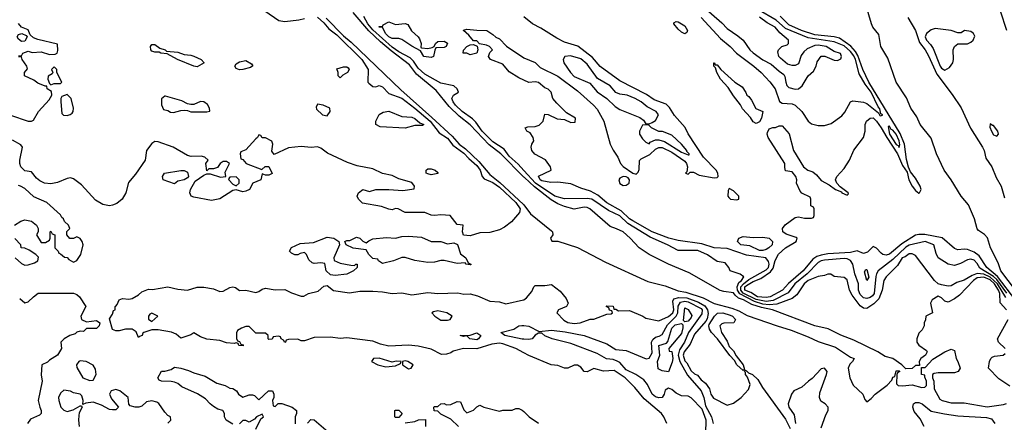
# Model space of a CAD drawing. Header units: inches. Extents: x 2348352 to 2479776, y 460422 to 613655.
# Tile 399 of 590: x 2416898 to 2422956, y 546576 to 549056. Entities that reach past the tile are written whole.
import ezdxf

# ---------------------------------------------------------------- set-up
doc = ezdxf.new("R2010")
doc.units = ezdxf.units.IN
doc.header["$MEASUREMENT"] = 0
doc.layers.add('C4514', color=7, linetype='Continuous')
doc.layers.add('C4524', color=7, linetype='Continuous')

msp = doc.modelspace()

# ---------------------------------------------------------------- linework, layer by layer
at = {"layer": 'C4514', "color": 4}
for points, elevation in [([(2418406, 549110), (2418491.5, 549051.5), (2418530, 549044.9), (2418615.5, 549055.5), (2418650, 549062.6)], 32), ([(2420000, 548086.4), (2419859.3, 548230), (2419785.6, 548285.6), (2419670, 548407.7), (2419602.2, 548462.2), (2419541.4, 548521.4), (2419459.4, 548619.4), (2419340.4, 548720.4), (2419296.9, 548776.9), (2419183.2, 548863.2), (2419118.5, 548918.5), (2419046.1, 548986.1), (2418950, 549099.2)], 36), ([(2418730, 549071.1), (2418770, 549036.9), (2418800.3, 549000.3), (2418850, 548962.6), (2419002.4, 548810), (2419043, 548750), (2419041, 548670), (2419045.2, 548665.2), (2419070, 548644.7), (2419090, 548642), (2419110, 548651.3), (2419130, 548642), (2419170, 548602), (2419250, 548572.9), (2419330, 548511.1), (2419422.9, 548430), (2419479.3, 548359.3), (2419530, 548325.2), (2419563.6, 548283.6), (2419630, 548234.7), (2419660.5, 548200.5), (2419710, 548157.2), (2419731.1, 548130), (2419743, 548090), (2419755.4, 548075.4), (2419810, 548052.5), (2419850, 548023.8), (2419951, 547930), (2419978, 547890), (2419972.2, 547867.8), (2419924, 547810), (2419881.7, 547778.3), (2419850, 547762.7), (2419790, 547745.1), (2419730, 547743.7), (2419670, 547725.2), (2419629.2, 547729.2), (2419622, 547750), (2419626, 547790), (2419590, 547795.3), (2419546, 547850), (2419490, 547854.5), (2419450, 547849), (2419430, 547852.3), (2419390, 547869.4), (2419270, 547869.4), (2419226, 547890), (2419210, 547892.3), (2419190, 547885.2), (2419170, 547889.2), (2419124.4, 547904.4), (2419006.8, 547926.8), (2418982, 547950), (2418974, 547970), (2418982, 547990), (2419010, 548010.7), (2419050, 547998), (2419090, 548010.6), (2419170, 548010.7), (2419256, 548004), (2419326, 548014), (2419328, 548030), (2419310, 548052.3), (2419230, 548076.2), (2419190, 548096.3), (2419129.6, 548109.6), (2419070, 548136.9), (2418975.3, 548155.3), (2418915.6, 548175.6), (2418792.8, 548232.8), (2418750, 548265.2), (2418730, 548272.7), (2418690.4, 548269.6), (2418630, 548275.6), (2418552.7, 548267.3), (2418464.7, 548224.7), (2418450, 548246), (2418455.3, 548290), (2418448.7, 548308.7), (2418410, 548328), (2418390, 548328), (2418382, 548342), (2418370, 548346), (2418362, 548330), (2418350, 548322), (2418290, 548254), (2418258, 548242), (2418254, 548230), (2418258, 548198), (2418270, 548194), (2418291, 548171), (2418387.3, 548132.7), (2418409.3, 548150.7), (2418430, 548151.3), (2418451.3, 548108.7), (2418430, 548098), (2418410, 548098), (2418390, 548106), (2418382, 548070), (2418331.6, 548048.4), (2418311.3, 548010), (2418290, 547999), (2418270, 547995.3), (2418230, 548008.7), (2418210, 548004), (2418130, 547952.7), (2418077.5, 547942.5), (2417970, 547962.4), (2417953.2, 547970), (2417944.5, 547990), (2417949.4, 548010), (2417978.6, 548061.4), (2418030, 548098), (2418050, 548106), (2418070, 548106.8), (2418133.2, 548086.8), (2418166, 548090), (2418163.1, 548116.9), (2418188, 548170), (2418170, 548182), (2418150, 548182), (2418132, 548170), (2418115.3, 548144.7), (2418090, 548138), (2418062, 548138), (2418050, 548126), (2418044, 548170), (2418058, 548190), (2418038, 548210), (2418014.5, 548214.5), (2417953.6, 548213.6), (2417930, 548219), (2417842.7, 548270), (2417750, 548303), (2417730, 548306), (2417710, 548294), (2417677.4, 548250), (2417670.3, 548189.7), (2417610, 548103.6), (2417567.1, 548052.9), (2417550.3, 547989.7), (2417528.9, 547951.1), (2417496, 547924), (2417470, 547914), (2417450, 547909.6), (2417410, 547916.9), (2417363.5, 547943.5), (2417278.9, 548038.9), (2417230, 548075.8), (2417210, 548081), (2417190, 548077.6), (2417130, 548053.1), (2417090, 548045.7), (2417050, 548049.6), (2417022.4, 548062.4), (2417000.6, 548080.6), (2416970, 548118), (2416930, 548126), (2416906, 548150), (2416899.3, 548170), (2416899.3, 548190), (2416915.3, 548270), (2416904.7, 548284.7), (2416852.9, 548312.9)], 32), ([(2418784.6, 549064.6), (2418890, 548956.9), (2418937.4, 548917.4), (2419243.3, 548623.3), (2419434.1, 548454.1), (2419557.9, 548337.9), (2419602.4, 548290), (2419641, 548261), (2419722.9, 548182.9), (2419790, 548102), (2419853.1, 548053.1), (2419998.2, 547918.2), (2420000, 547915.7)], 36), ([(2420000, 548127.7), (2419965.1, 548165.1), (2419910, 548216), (2419877.8, 548257.8), (2419810, 548303.5), (2419744.2, 548370), (2419704.5, 548424.5), (2419684.4, 548444.4), (2419619.7, 548490), (2419579.7, 548530), (2419564.2, 548550), (2419557.2, 548570), (2419568, 548590), (2419598, 548610), (2419588.7, 548630), (2419570, 548648.7), (2419490, 548665.1), (2419390, 548719.7), (2419350, 548757.6), (2419321.2, 548801.2), (2419300.5, 548820.5), (2419230, 548858.6), (2419190, 548887.2), (2419070, 548993.7), (2419039.4, 549030), (2419015.5, 549075.5)], 32), ([(2416890, 548834), (2416910, 548834), (2416918, 548850), (2416950, 548861), (2416974.4, 548854.4), (2417030, 548858.8), (2417082, 548842), (2417117.2, 548842.8), (2417128, 548850), (2417133.2, 548866.8), (2417130, 548906), (2417010, 548932.7), (2416983.7, 548943.7), (2416963.1, 548963.1), (2416950, 548993.2), (2416909.3, 549009.3), (2416890, 549032.7)], 32), ([(2420000, 548683.1), (2419970, 548697.2), (2419910, 548734), (2419870, 548781.2), (2419795.3, 548810), (2419782, 548830), (2419790, 548854), (2419806, 548870), (2419788, 548890), (2419770, 548899), (2419727.3, 548907.3), (2419710, 548926), (2419690, 548926), (2419660.4, 548960.4), (2419628.4, 548988.4), (2419628.4, 548991.6), (2419650, 548998), (2419710, 548990.8), (2419771.3, 548990), (2419810, 548964.7), (2419827.3, 548947.3), (2419850, 548938.8), (2419893.2, 548893.2), (2419999.9, 548819.9)], 28), ([(2416730, 548504.7), (2416950, 548431.3), (2416970, 548431.3), (2416982, 548438), (2417014, 548490), (2417078.6, 548561.4), (2417095.3, 548590), (2417094, 548614), (2417068, 548630), (2417066, 548646), (2417054, 548646), (2417010, 548664), (2416984, 548684), (2416928, 548710), (2416928, 548730), (2416946, 548754), (2416942, 548770), (2416914, 548810), (2416910, 548826), (2416890, 548828)], 32), ([(2416866, 547790), (2416905.6, 547814.4), (2416930, 547822.8), (2416970, 547816), (2417002, 547790), (2417012, 547770), (2417012, 547750), (2417002, 547730), (2417030, 547684.7), (2417056.4, 547683.6), (2417082, 547698), (2417086, 547710), (2417086, 547750), (2417090, 547754), (2417098, 547738), (2417114, 547730), (2417114, 547650), (2417134, 547630), (2417138, 547618), (2417150, 547614), (2417172.7, 547592.7), (2417190, 547592), (2417199.6, 547579.6), (2417230, 547562), (2417250, 547572), (2417274, 547610), (2417288.7, 547670), (2417282, 547690), (2417270, 547708), (2417250, 547718), (2417230, 547708), (2417207.3, 547707.3), (2417188, 547730), (2417188.4, 547751.6), (2417206, 547770), (2417198, 547790), (2417174, 547814), (2417168, 547830), (2417158, 547838), (2417150, 547854), (2417064, 547930), (2416984.2, 547964.2), (2416930, 548016), (2416902, 548030), (2416890, 548034)], 36), ([(2416870.8, 547590), (2416910, 547554), (2416930, 547544), (2416950, 547546), (2416990, 547558.8), (2417008.7, 547570), (2417013.6, 547593.6), (2416998, 547610), (2416956.5, 547636.5), (2416930, 547648.7), (2416908, 547650), (2416906, 547670), (2416867.3, 547707.3)], 36), ([(2420000, 547003.9), (2419950, 547031.5), (2419870, 547060.7), (2419850, 547063.6), (2419802.6, 547057.4), (2419710, 547029.6), (2419628.7, 547031.3), (2419564.7, 547015.3), (2419550, 547005.2), (2419523.5, 546996.5), (2419493.6, 546993.6), (2419430, 547026.6), (2419350, 547045.1), (2419290, 547051.8), (2419170, 547045.6), (2419118, 547058), (2419070, 547076), (2418910, 547096), (2418870, 547092.7), (2418810, 547101.2), (2418710, 547098), (2418650, 547078), (2418630, 547078), (2418610, 547088), (2418552.7, 547087.3), (2418538, 547082), (2418534, 547070), (2418528.7, 547068.7), (2418522, 547082), (2418506, 547090), (2418502, 547102), (2418490, 547106), (2418458, 547102), (2418451.6, 547088.4), (2418430, 547086), (2418426, 547090), (2418426, 547110), (2418410, 547126), (2418350, 547126), (2418310, 547166), (2418290, 547166), (2418263.6, 547156.4), (2418238, 547142), (2418232.7, 547127.3), (2418232.7, 547092.7), (2418238, 547078), (2418250, 547074), (2418258, 547058), (2418272.7, 547052.7), (2418272, 547048), (2418246, 547050), (2418242, 547062), (2418230, 547066), (2418218, 547062), (2418170, 547065.2), (2418130, 547081.2), (2418050, 547088.7), (2418010, 547102), (2417970, 547128), (2417950, 547115.3), (2417890, 547094), (2417860.1, 547120.1), (2417832.1, 547132.1), (2417750, 547146), (2417710, 547146), (2417662, 547130), (2417655.3, 547124.7), (2417650.8, 547110), (2417635.3, 547104.7), (2417630, 547098), (2417614.6, 547134.6), (2417589, 547149), (2417550, 547149.2), (2417510, 547139), (2417490, 547139), (2417470, 547148), (2417450, 547214), (2417470, 547242), (2417475.3, 547264.7), (2417486, 547270), (2417486, 547290), (2417488.9, 547291.1), (2417498, 547302), (2417509.5, 547330.5), (2417530, 547338), (2417570, 547334.8), (2417590, 547338.8), (2417630, 547362), (2417650, 547379.1), (2417690, 547397.3), (2417714.4, 547394.4), (2417810, 547410.7), (2417870, 547396), (2417930, 547390.8), (2417990, 547407.7), (2418030, 547407.7), (2418090, 547399.1), (2418130, 547382.8), (2418150, 547384), (2418190, 547407.3), (2418210, 547410.7), (2418226.4, 547406.4), (2418250, 547387.3), (2418290, 547390.7), (2418350, 547374.8), (2418370, 547381), (2418390, 547397.3), (2418410, 547401.6), (2418470, 547392.4), (2418530, 547393.7), (2418570, 547374), (2418630, 547353.4), (2418646.3, 547353.7), (2418675.3, 547370), (2418735.1, 547384.9), (2418770, 547414), (2418790, 547418.8), (2418828.7, 547388.7), (2418927.2, 547372.8), (2418990, 547383.1), (2419070, 547383.7), (2419130, 547380.4), (2419190, 547370.6), (2419250, 547374), (2419310, 547361), (2419410, 547375.8), (2419470, 547370.4), (2419593.4, 547373.4), (2419630, 547365.5), (2419670, 547367.3), (2419714.6, 547354.6), (2419790, 547322), (2419850, 547318.8), (2419890, 547306), (2419998, 547330), (2420000, 547331.5)], 32), ([(2416898, 547338), (2416930, 547312), (2416950, 547318), (2416982, 547350), (2417011.6, 547371.6), (2417230, 547370.7), (2417250, 547362.8), (2417266, 547350), (2417304.7, 547290), (2417273.4, 547230), (2417278, 547210), (2417310, 547195.5), (2417370, 547203), (2417390.8, 547190), (2417387.7, 547170), (2417370, 547154.5), (2417310, 547154), (2417290, 547135.3), (2417270, 547137.2), (2417250, 547132), (2417238.4, 547121.6), (2417206, 547110), (2417171, 547090), (2417151.3, 547070), (2417154.8, 547030), (2417130, 546989), (2417081.4, 546958.6), (2417070, 546946), (2417034, 546930), (2417031, 546869), (2417036.3, 546830), (2417011.3, 546710), (2417021, 546670), (2417031, 546650), (2417031, 546630), (2417019.8, 546620.2), (2416965.1, 546594.9), (2416946, 546570)], 32), ([(2420000, 547087.7), (2419990, 547088.4), (2419882, 547110), (2419859, 547130), (2419938, 547150), (2419969.4, 547170.6), (2419986.8, 547173.2), (2420000, 547171.6)], 28), ([(2418210, 546564), (2418168, 546590), (2418158, 546610), (2418158, 546630), (2418148.4, 546648.4), (2418118, 546658), (2418090, 546674), (2418069.5, 546689.5), (2418042, 546722), (2417992.1, 546752.1), (2417894.6, 546794.6), (2417870, 546815.3), (2417850, 546824), (2417830, 546828.7), (2417770, 546829), (2417756.4, 546836.4), (2417748, 546850), (2417770, 546892), (2417790, 546891.3), (2417830, 546901), (2417850, 546916), (2417890, 546910.5), (2417936.1, 546896.1), (2417970, 546880.7), (2418039.9, 546859.9), (2418110, 546817.3), (2418162.8, 546802.8), (2418190, 546786), (2418210, 546784.7), (2418231.1, 546771.1), (2418244.7, 546750), (2418270, 546731.3), (2418310, 546744.7), (2418330, 546744.7), (2418342, 546742), (2418370, 546714), (2418428, 546770), (2418454, 546770), (2418462, 546750), (2418462, 546730), (2418454, 546710), (2418458, 546678), (2418470, 546674), (2418488, 546692), (2418510, 546692), (2418574, 546670), (2418602, 546650), (2418602, 546630), (2418592, 546610), (2418592, 546568)], 32), ([(2417810, 546572), (2417828, 546590), (2417826, 546610), (2417810, 546618), (2417790, 546638), (2417753.2, 546693.2), (2417741.2, 546701.2), (2417710, 546709.3), (2417678, 546702), (2417650, 546675.3), (2417630.9, 546669.1), (2417609.3, 546669.3), (2417578, 546678), (2417568.9, 546688.9), (2417565.2, 546730), (2417514, 546770), (2417490, 546779.3), (2417461, 546770), (2417450.7, 546750), (2417462, 546722), (2417506, 546670), (2417490, 546654), (2417470, 546652.3), (2417450, 546656.2), (2417402, 546682), (2417350, 546700.7), (2417304.7, 546695.3), (2417286, 546686), (2417289.2, 546710), (2417279.5, 546739.5), (2417269.3, 546749.3), (2417230, 546757.2), (2417210, 546769.2), (2417170, 546774), (2417150, 546755.3), (2417137.3, 546730), (2417138, 546710), (2417150.4, 546670.4), (2417170, 546650.7), (2417190, 546642), (2417227.3, 546652.7), (2417270, 546678), (2417278, 546678), (2417282, 546670), (2417264.9, 546635.1), (2417262, 546618), (2417259.5, 546590), (2417263.6, 546550)], 36), ([(2419598, 546550), (2419550, 546595.3), (2419490, 546626), (2419470, 546646), (2419447.3, 546647.3), (2419446, 546670), (2419450, 546674), (2419470, 546674), (2419488.9, 546691.1), (2419510, 546691.3), (2419524.7, 546684.7), (2419550, 546686), (2419590, 546704.7), (2419610, 546702), (2419630, 546654), (2419650, 546634), (2419690, 546652), (2419710, 546672), (2419730, 546682), (2419754, 546670), (2419850, 546646), (2419870, 546651), (2419928.4, 546651.6), (2419950, 546662), (2419970, 546662), (2419990, 546652), (2420000, 546642)], 32), ([(2418350, 546534), (2418382, 546598), (2418398, 546610), (2418390, 546626), (2418354, 546610), (2418343.6, 546596.4), (2418310, 546578), (2418290, 546588), (2418270, 546588), (2418250, 546568)], 32), ([(2418668.4, 546571.6), (2418690, 546594), (2418710, 546591.3), (2418796.9, 546516.9)], 32), ([(2419270, 546574), (2419330, 546582), (2419351.3, 546591.3), (2419394, 546594), (2419394, 546550)], 32)]:
    msp.add_lwpolyline(points, dxfattribs=dict(at, elevation=elevation))
for points, elevation in [([(2419210, 549026), (2419270, 549031.3), (2419285.4, 549025.4), (2419308, 548988), (2419350, 548950.8), (2419358, 548938), (2419367.3, 548910), (2419365.4, 548885.4), (2419370, 548882), (2419410, 548878.8), (2419436.4, 548883.6), (2419448.7, 548891.3), (2419455.3, 548910), (2419470, 548921), (2419510, 548922.8), (2419530.5, 548910.5), (2419522, 548890), (2419510, 548885.2), (2419458, 548882), (2419451.3, 548868.7), (2419444.7, 548830), (2419430, 548823.7), (2419384, 548830), (2419364, 548864), (2419310, 548893.2), (2419250, 548933.2), (2419230, 548939), (2419190, 548940.9), (2419170, 548949.7), (2419149.6, 548970), (2419129.3, 549009.3), (2419110.7, 549009.3), (2419110, 549014), (2419130, 549014), (2419135.3, 549024.7), (2419170, 549042)], 28), ([(2416910, 548921.2), (2416890, 548935.3), (2416882.7, 548950), (2416890, 548964.7), (2416911.3, 548971.3), (2416938.8, 548958.8), (2416944.7, 548950), (2416930, 548924)], 32), ([(2417990, 548765.2), (2417970, 548769.2), (2417868, 548810), (2417805.2, 548845.2), (2417766, 548850), (2417755.3, 548855.3), (2417730, 548855.3), (2417710, 548862), (2417704, 548870), (2417702, 548890), (2417710, 548902), (2417730, 548902), (2417760.7, 548880.7), (2417794, 548870), (2417802, 548862), (2417870, 548856), (2417910, 548841), (2417950, 548838), (2417970, 548831.3), (2418014, 548810), (2418034, 548790)], 28), ([(2419670, 548839.3), (2419650, 548849), (2419628.9, 548848.9), (2419626, 548850), (2419628, 548868), (2419650, 548891), (2419670, 548901), (2419690, 548902), (2419712.7, 548892.7), (2419716, 548870), (2419710, 548848.7)], 28), ([(2418250, 548746), (2418230, 548755.3), (2418222.7, 548770), (2418230, 548784.7), (2418250, 548796), (2418290, 548804.7), (2418323.6, 548783.6), (2418331.6, 548771.6), (2418318.8, 548761.2), (2418270, 548749.5)], 28), ([(2417110, 548766), (2417094, 548750), (2417102, 548730), (2417098, 548722), (2417072.7, 548707.3), (2417072, 548690), (2417082, 548662), (2417090, 548654), (2417110, 548662), (2417150, 548662), (2417158, 548670), (2417126, 548730), (2417126, 548750)], 32), ([(2418870, 548698), (2418858, 548710), (2418858, 548730), (2418850, 548754), (2418890, 548764.7), (2418910, 548764.7), (2418918.8, 548758.8), (2418924.7, 548750), (2418914.8, 548730), (2418885.4, 548714.6)], 28), ([(2417190, 548595.3), (2417158, 548582), (2417151.3, 548570), (2417151, 548550), (2417158, 548478), (2417166.8, 548466.8), (2417190, 548466), (2417208.9, 548471.1), (2417220.4, 548479.6), (2417228, 548490), (2417228.7, 548510), (2417215.3, 548570)], 32), ([(2417790, 548585.2), (2417770.7, 548569.3), (2417770.7, 548530.7), (2417782.8, 548502.8), (2417810, 548496), (2417826.4, 548486.4), (2417845.2, 548485.2), (2417890, 548497.1), (2417910, 548498), (2417930, 548497.3), (2417950, 548488.2), (2418050, 548488.2), (2418068, 548492), (2418065.2, 548510), (2418053.4, 548533.4), (2418030, 548549), (2418010, 548552.3), (2417970, 548533.2), (2417950, 548533.2), (2417930, 548537.2), (2417895.3, 548555.3), (2417796, 548584)], 32), ([(2418730, 548535.3), (2418722, 548518), (2418724.5, 548504.5), (2418762, 548470), (2418790, 548464.7), (2418808, 548490), (2418806, 548510), (2418766, 548530)], 32), ([(2419376.8, 548403.2), (2419330, 548403.6), (2419270, 548387.6), (2419115.5, 548395.5), (2419088.7, 548410), (2419089, 548430), (2419110, 548472), (2419133.6, 548486.4), (2419170, 548493), (2419250, 548458.8), (2419310, 548456.3), (2419330, 548446.8), (2419360.5, 548420.5), (2419384.7, 548410)], 28), ([(2419430, 548101.2), (2419410, 548106), (2419398, 548110), (2419398, 548130), (2419410, 548138), (2419430, 548138), (2419454, 548130), (2419470, 548114), (2419470, 548108)], 28), ([(2417850, 548044), (2417781.2, 548070), (2417777.2, 548090), (2417789, 548110), (2417890, 548126.8), (2417910, 548126.8), (2417930, 548116), (2417936, 548090), (2417930, 548082), (2417910.5, 548069.5), (2417870, 548062)], 32), ([(2418230, 548088.7), (2418190, 548086), (2418183.6, 548076.4), (2418184.7, 548070), (2418210, 548042), (2418230, 548032), (2418248, 548050), (2418248.7, 548070)], 32), ([(2418958, 547542), (2418966, 547550), (2418974, 547550), (2418974, 547530), (2418952, 547510), (2418910, 547489.4), (2418838.8, 547481.2), (2418810, 547485.2), (2418784, 547510), (2418775.3, 547555.3), (2418750, 547558), (2418710, 547554), (2418698, 547558), (2418676.5, 547576.5), (2418662, 547610), (2418650, 547622), (2418623.6, 547616.4), (2418610, 547608.7), (2418590, 547608.7), (2418570, 547618), (2418558, 547630), (2418570, 547652), (2418623.1, 547676.9), (2418704.7, 547684.7), (2418790, 547716.3), (2418830.4, 547710.4), (2418862, 547690), (2418866, 547670), (2418831.3, 547590), (2418832, 547572), (2418870, 547556), (2418936.4, 547543.6)], 32), ([(2419430, 547690.7), (2419490, 547690.7), (2419530, 547674.8), (2419570, 547682), (2419590.9, 547670.9), (2419610, 547614), (2419642, 547590), (2419658, 547558), (2419674, 547550), (2419674, 547546), (2419670, 547546), (2419646, 547550), (2419638, 547558), (2419590, 547555.3), (2419510, 547573.2), (2419490, 547572.7), (2419450, 547561.6), (2419410, 547560.7), (2419330, 547572), (2419270, 547592), (2419248.5, 547591.5), (2419198, 547570), (2419130, 547555.3), (2419106, 547570), (2419102, 547582), (2419070, 547586), (2419046, 547610), (2419030, 547638), (2418949.4, 547649.4), (2418906, 547670), (2418898, 547690), (2418910, 547696), (2418930, 547696), (2418970, 547716), (2418990, 547711.3), (2419010, 547691.3), (2419030, 547682), (2419045.2, 547694.8), (2419070, 547706), (2419154.4, 547714.4), (2419210, 547711), (2419250, 547720.7), (2419290, 547722), (2419370, 547717.3)], 32), ([(2417710, 547249.2), (2417698, 547242), (2417690.8, 547230), (2417691.1, 547211.1), (2417710, 547198), (2417748.7, 547230)], 32), ([(2419470, 547262), (2419443.6, 547256.4), (2419434, 547250), (2419452, 547230), (2419490, 547206), (2419530, 547204.7), (2419546, 547210), (2419558, 547230), (2419526, 547250)], 32), ([(2419710, 547085.3), (2419668, 547090), (2419650, 547108), (2419630, 547104), (2419608, 547110), (2419670, 547113), (2419710, 547128.2), (2419734.4, 547110), (2419720.5, 547090)], 28), ([(2417270, 546954), (2417262, 546950), (2417246.8, 546930), (2417250, 546914), (2417286.8, 546850), (2417330, 546834), (2417350, 546836), (2417369, 546870), (2417364.7, 546904.7), (2417350, 546928), (2417306, 546950)], 36), ([(2419110, 546972.3), (2419074, 546970), (2419062, 546950), (2419102, 546930), (2419150, 546918), (2419210, 546924.7), (2419242, 546938), (2419246, 546950), (2419213.6, 546953.6), (2419190, 546946)], 36), ([(2419270, 546954), (2419254, 546950), (2419254, 546930), (2419290, 546906), (2419306, 546910), (2419318, 546930), (2419286, 546950)], 36), ([(2419210, 546606), (2419206, 546610), (2419206, 546650), (2419210, 546652), (2419231.6, 546651.6), (2419252, 546630), (2419230, 546606)], 32)]:
    msp.add_lwpolyline(points, close=True, dxfattribs=dict(at, elevation=elevation))
at = {"layer": 'C4524', "color": 4}
for points, elevation in [([(2421090.5, 549070), (2421210, 548939.3), (2421270, 548890.5), (2421309.1, 548849.1), (2421415.5, 548770), (2421459.3, 548730), (2421513.9, 548673.9), (2421546.7, 548630), (2421572.2, 548552.2), (2421590, 548541.6), (2421650, 548537.1), (2421668.5, 548528.5), (2421710.3, 548490.3), (2421750, 548430.8), (2421770, 548414), (2421810, 548404.9), (2421850, 548404.9), (2421890, 548416.3), (2421956.2, 548463.8), (2421974.5, 548485.5), (2422009.4, 548550.6), (2422023.7, 548556.3), (2422090, 548548.5), (2422110, 548539.5), (2422181.3, 548481.3), (2422190, 548466), (2422197.2, 548462.8), (2422208, 548470), (2422196.5, 548476.5), (2422190, 548506), (2422179.2, 548519.2), (2422136.5, 548610), (2422099, 548659), (2422062.3, 548722.3), (2422039.9, 548810), (2422030, 548833.5), (2422010, 548860.8), (2421970, 548894.9), (2421910, 548920.2), (2421750, 548943.1), (2421610, 549000.7), (2421553.1, 549053.1), (2421326.2, 549186.2)], 28), ([(2423069.9, 547330), (2422934.8, 547510), (2422918.1, 547558.1), (2422871, 547650), (2422852.5, 547712.5), (2422833.3, 547733.3), (2422797, 547757), (2422788.1, 547768.1), (2422773.1, 547830), (2422736.5, 547916.5), (2422689.8, 547969.8), (2422629.8, 548070), (2422586.2, 548130), (2422539, 548230), (2422505.6, 548325.6), (2422437.8, 548410), (2422418.1, 548458.1), (2422381.8, 548510), (2422354.1, 548574.1), (2422289.8, 548670), (2422239.7, 548819.7), (2422195.8, 548890), (2422184.1, 548964.1), (2422147.7, 549010), (2422138, 549030), (2422095.8, 549175.8)], 16), ([(2421090, 549148.2), (2421217.3, 549037.3), (2421250, 549000.7), (2421316.4, 548956.4), (2421348.6, 548928.6), (2421390, 548871), (2421410, 548850.8), (2421470, 548808), (2421522, 548782), (2421570, 548738), (2421598.8, 548718.8), (2421606, 548706), (2421610.8, 548670), (2421618.8, 548650), (2421630, 548638.8), (2421670, 548627.3), (2421689.1, 548630.9), (2421712.5, 548647.5), (2421749, 548710), (2421782, 548738), (2421799.3, 548770), (2421804.8, 548795.2), (2421829.6, 548830.4), (2421850.8, 548830.8), (2421910, 548806), (2421930, 548804.7), (2421950, 548814), (2421955.3, 548830), (2421948.4, 548848.4), (2421910, 548859), (2421859, 548890), (2421810, 548898.9), (2421790, 548896.3), (2421743.8, 548876.2), (2421721.6, 548858.4), (2421705.5, 548834.5), (2421690, 548784), (2421670, 548773.2), (2421650, 548773.2), (2421622.7, 548782.7), (2421578, 548818), (2421568.7, 548830), (2421562, 548858), (2421566, 548870), (2421588, 548890), (2421619, 548901), (2421628, 548910), (2421628.7, 548930), (2421575.5, 548975.5), (2421546.6, 549010), (2421496.4, 549036.4), (2421450, 549071.1)], 32), ([(2422930.4, 549110), (2422970, 548992)], 24), ([(2419999.9, 548819.9), (2420070, 548793), (2420101.3, 548761.3), (2420210, 548707.7), (2420330, 548617.1), (2420427.7, 548530), (2420450, 548504), (2420493, 548430), (2420531, 548290), (2420550, 548251.3), (2420578.8, 548210), (2420594.8, 548170), (2420610, 548151), (2420670, 548111), (2420690, 548104.7), (2420704, 548116), (2420710, 548134), (2420711.8, 548188.2), (2420721.3, 548198.7), (2420774.5, 548225.5), (2420810, 548257.7), (2420830, 548267.7), (2420850, 548269.1), (2420910, 548240.2), (2420990, 548184.2), (2421000.8, 548170), (2421006.7, 548150), (2421002, 548118), (2420994, 548110), (2421010, 548104.7), (2421023.2, 548116.8), (2421044.1, 548115.9), (2421078.8, 548098.8), (2421170, 548081.3), (2421190, 548084), (2421195.1, 548090), (2421194, 548110), (2421183.6, 548130), (2421105.1, 548210), (2421010, 548353.2), (2420992.3, 548392.3), (2420926, 548466), (2420895.1, 548515.1), (2420874.8, 548534.8), (2420802.6, 548562.6), (2420755.3, 548595.3), (2420590, 548679.7), (2420470, 548768), (2420422.5, 548822.5), (2420332.5, 548892.5), (2420250, 548918), (2420202.5, 548942.5), (2420104.2, 549004.2), (2420053.2, 549030), (2420000, 549073)], 28), ([(2423027.5, 547327.5), (2422913.3, 547473.3), (2422848.7, 547530), (2422800.9, 547600.9), (2422770, 547623.5), (2422730, 547641.1), (2422710, 547643.6), (2422670, 547639.5), (2422650, 547646.6), (2422573.3, 547713.3), (2422468, 547732), (2422430, 547733.2), (2422410, 547728.8), (2422324.7, 547675.3), (2422250, 547612), (2422230, 547605.6), (2422209.5, 547609.5), (2422197.5, 547617.5), (2422170, 547649), (2422150, 547659.3), (2422115.1, 547624.9), (2422090, 547616.2), (2422050, 547633.3), (2422010, 547622.8), (2421870, 547613.7), (2421830, 547605.2), (2421803.2, 547596.8), (2421778.9, 547581.1), (2421719.1, 547510), (2421628.3, 547431.7), (2421591.6, 547390), (2421514.4, 547350), (2421490, 547344.5), (2421438.4, 547350), (2421395.5, 547375.5), (2421359.8, 547390), (2421360.2, 547410), (2421370, 547419), (2421410, 547443), (2421458.5, 547461.5), (2421517.2, 547502.8), (2421533.7, 547526.3), (2421546.2, 547573.8), (2421567.2, 547612.8), (2421609.1, 547650.9), (2421674.7, 547690), (2421681.6, 547710), (2421675.5, 547715.5), (2421614.1, 547734.1), (2421593.6, 547750), (2421591.6, 547770), (2421607, 547793), (2421670, 547838), (2421690, 547841), (2421726, 547834), (2421770, 547834), (2421782, 547838), (2421786, 547850), (2421786, 547890), (2421782, 547902), (2421766, 547910), (2421766, 547950), (2421762, 547962), (2421710, 547988), (2421700.2, 548000.2), (2421678, 548050), (2421679, 548070), (2421672.3, 548090), (2421650, 548119), (2421610, 548126), (2421605.2, 548145.2), (2421606, 548170), (2421503.6, 548330), (2421497, 548350), (2421498, 548362), (2421510, 548382.8), (2421531.3, 548391.3), (2421548.7, 548391.3), (2421570, 548402), (2421590, 548402), (2421633.2, 548353.2), (2421658, 548250), (2421720.5, 548150), (2421747.7, 548130), (2421778.5, 548118.5), (2421800.4, 548100.4), (2421830, 548065.5), (2421879.2, 548039.2), (2421917.3, 548010), (2421955.2, 547995.2), (2421956.3, 547990), (2421990, 547974.8), (2421997.6, 547982.4), (2421996.3, 547990), (2421945.6, 548025.6), (2421925.2, 548050), (2421918, 548070), (2421926, 548090), (2421970, 548138.4), (2422003.5, 548190), (2422030, 548253), (2422089.5, 548330), (2422098.9, 548370), (2422100.5, 548410), (2422107.8, 548430), (2422129.8, 548450.2), (2422148.3, 548451.7), (2422170, 548431.6), (2422199.3, 548390), (2422232.2, 548330), (2422298.3, 548230), (2422330, 548158.4), (2422357.4, 548117.4), (2422369.5, 548070), (2422389.5, 548030), (2422410, 548004.5), (2422430, 547988.2), (2422434.5, 547990), (2422444.5, 548010), (2422438.1, 548030), (2422410, 548079.8), (2422378.4, 548118.4), (2422366.6, 548146.6), (2422354.2, 548194.2), (2422341.4, 548290), (2422314.3, 548354.3), (2422121.9, 548670), (2422086, 548750), (2422055.6, 548835.6), (2422040.7, 548860.7), (2422012.5, 548892.5), (2421941.3, 548941.3), (2421910, 548949.2), (2421790, 548962.3), (2421708.4, 548988.4), (2421630, 549024.4), (2421577, 549077)], 24), ([(2422362, 549070), (2422410, 548988.2), (2422434.3, 548914.3), (2422469.1, 548870), (2422490, 548832.9), (2422540.9, 548720.9), (2422634.8, 548594.8), (2422690, 548512.4), (2422747.9, 548387.9), (2422822.7, 548270), (2422832.6, 548250), (2422843, 548203), (2422878.9, 548150), (2422904.9, 548084.9), (2422937.1, 548030), (2422958.1, 547958.1)], 16), ([(2422970.9, 547370.9), (2422910, 547455.9), (2422890, 547474.3), (2422806.1, 547526.1), (2422790, 547554), (2422770, 547575.8), (2422750, 547581.3), (2422730, 547576.9), (2422686.6, 547553.4), (2422650, 547541.6), (2422610, 547549.6), (2422549.2, 547590), (2422535.9, 547615.9), (2422522, 547670), (2422468.9, 547688.9), (2422370, 547666.6), (2422350, 547655.8), (2422270, 547579.8), (2422180.4, 547510), (2422169.2, 547490.8), (2422166.1, 547473.9), (2422154.4, 547370), (2422144.9, 547355.1), (2422130, 547344.4), (2422110, 547338), (2422090, 547342.4), (2422070, 547364.5), (2422059.7, 547390), (2422058.9, 547430), (2422035.4, 547490), (2422024.7, 547550), (2422010, 547573), (2421990, 547582.6), (2421970, 547585.7), (2421850, 547575.8), (2421830, 547571.6), (2421810, 547561), (2421744, 547490), (2421668, 547430), (2421626.1, 547373.9), (2421532.9, 547327.1), (2421490, 547320.4), (2421430, 547332.8), (2421350, 547372.7), (2421334.5, 547390), (2421335.7, 547410), (2421352, 547430), (2421384.8, 547455.2), (2421490, 547514.7), (2421505.3, 547530), (2421508.7, 547550), (2421505.7, 547565.7), (2421488.7, 547588.7), (2421370, 547606.6), (2421250, 547646), (2421170, 547651.1), (2421095.7, 547675.7), (2420950, 547695.1), (2420892.3, 547710), (2420790, 547748.9), (2420670, 547817.2), (2420650, 547829.8), (2420598.3, 547878.3), (2420510, 547928.8), (2420454.6, 547974.6), (2420410, 547999.7), (2420350, 548018.4), (2420290, 548045.2), (2420210, 548055.1), (2420166.4, 548053.6), (2420110, 548064.2), (2420099.3, 548070), (2420090, 548091.3), (2420168, 548130), (2420164, 548150), (2420133.6, 548193.6), (2420067.5, 548227.5), (2420049, 548250), (2420045.2, 548270), (2420049.2, 548290), (2420062, 548310), (2420058, 548330), (2420038.6, 548358.6), (2420018, 548370), (2420009, 548390), (2420024.7, 548395.3), (2420070, 548398), (2420093.6, 548406.4), (2420118, 548430), (2420130, 548474), (2420150, 548472), (2420205.4, 548445.4), (2420250, 548442), (2420290, 548422), (2420315.3, 548424.7), (2420318, 548450), (2420263.1, 548483.1), (2420202, 548542), (2420179, 548570), (2420168.7, 548610), (2420150, 548628.7), (2420130, 548635.3), (2420089.1, 548669.1), (2420070, 548673.2), (2420030, 548669), (2420000, 548683.1)], 28), ([(2422965.6, 547345.6), (2422914.4, 547430), (2422870, 547471.1), (2422830, 547488.6), (2422790, 547493), (2422759, 547481), (2422710, 547451.3), (2422663.4, 547436.6), (2422630, 547417), (2422610, 547415.6), (2422570, 547422), (2422549.8, 547429.8), (2422526, 547450), (2422410, 547602.7), (2422390, 547613.6), (2422370, 547614), (2422345.1, 547594.9), (2422328.5, 547590), (2422298.4, 547541.6), (2422230, 547473.2), (2422214, 547450), (2422204.2, 547390), (2422183.4, 547336.6), (2422154.2, 547305.8), (2422110, 547278), (2422090, 547279.7), (2422070, 547294.7), (2422019.5, 547359.5), (2422004.5, 547390), (2421990, 547453.2), (2421970, 547469), (2421910, 547475.3), (2421888.9, 547488.9), (2421870, 547489), (2421850, 547481.2), (2421810, 547475.1), (2421750, 547449.6), (2421724.9, 547430), (2421679.4, 547360.6), (2421650, 547338.9), (2421555.6, 547304.4), (2421510, 547300.2), (2421470, 547304.5), (2421419.6, 547319.6), (2421328.4, 547368.4), (2421314, 547390), (2421312.3, 547410), (2421323.5, 547436.5), (2421339.1, 547450), (2421353, 547473), (2421330, 547489.4), (2421269.2, 547509.2), (2421262, 547530), (2421238, 547558), (2421190, 547566), (2421130, 547607), (2421070, 547634.7), (2420950, 547634.5), (2420883.7, 547670), (2420776.6, 547716.6), (2420639.7, 547799.7), (2420590, 547847.3), (2420520.6, 547880.6), (2420418, 547950), (2420390, 547954.2), (2420250, 547952.6), (2420190, 547968.9), (2420072.5, 548050), (2420000, 548127.7)], 32), ([(2422969.2, 547270), (2422931.5, 547311.5), (2422927.5, 547370), (2422921.2, 547390), (2422895.8, 547430), (2422870, 547453.8), (2422830, 547470.8), (2422790, 547466.6), (2422765.5, 547450), (2422681.2, 547358.8), (2422650, 547337), (2422610, 547317.2), (2422590, 547322), (2422570, 547342), (2422550, 547352.7), (2422511.3, 547330), (2422501, 547310), (2422514, 547250), (2422474, 547230), (2422471.6, 547208.4), (2422462, 547190), (2422462, 547170), (2422450, 547146), (2422430, 547126), (2422418, 547090), (2422418, 547070), (2422430, 547052), (2422478, 547018), (2422482, 547010), (2422471.1, 546988.9), (2422442, 546970), (2422432, 546950), (2422434, 546926), (2422410, 546926), (2422390, 546908), (2422350, 546906), (2422326, 546930), (2422270, 546968.7), (2422222, 546982), (2422178, 547010), (2422030, 547082.7), (2421950, 547112.7), (2421871.8, 547151.8), (2421790, 547171.3), (2421529.2, 547270), (2421462.6, 547282.6), (2421402.3, 547302.3), (2421351.3, 547330), (2421321.1, 547341.1), (2421299.3, 547359.3), (2421290, 547374.7), (2421230, 547381.5), (2421208.5, 547388.5), (2421016.3, 547496.3), (2420890, 547549.6), (2420770, 547609.5), (2420709, 547650), (2420654, 547710), (2420610, 547748.7), (2420570, 547768.7), (2420530, 547782), (2420405.2, 547890), (2420390, 547898.4), (2420370, 547901.6), (2420310, 547889.5), (2420250, 547904.4), (2420210, 547921.4), (2420167.1, 547947.1), (2420066.1, 548026.1), (2420003.1, 548083.1), (2420000, 548086.4)], 36), ([(2420000, 547915.7), (2420041, 547861), (2420170, 547756.3), (2420176.3, 547750), (2420178, 547730), (2420164.7, 547710), (2420172, 547692), (2420210, 547691), (2420330, 547653.1), (2420502.8, 547562.8), (2420763.2, 547443.2), (2420870, 547417.3), (2420950, 547385.8), (2420996.9, 547376.9), (2421103.6, 547343.6), (2421170, 547308), (2421279.5, 547279.5), (2421322.9, 547262.9), (2421374.9, 547234.9), (2421558, 547170), (2421644.4, 547144.4), (2421750, 547103.8), (2421810, 547074), (2421918.4, 547038.4), (2422010, 546978), (2422032, 546970), (2422022, 546950), (2422006.4, 546933.6), (2421996, 546910), (2422006.4, 546850), (2422026.2, 546806.2), (2422084.9, 546750), (2422096.9, 546716.9), (2422110, 546702), (2422137.2, 546722.8), (2422162, 546750), (2422235.5, 546804.5), (2422264, 546836), (2422270, 546854), (2422282, 546858), (2422290, 546894), (2422310, 546894), (2422314, 546890), (2422298, 546882), (2422294, 546870), (2422292.7, 546812.7), (2422303.6, 546803.6), (2422330, 546801), (2422390, 546807.3), (2422448.4, 546791.6), (2422468, 546792), (2422476.4, 546803.6), (2422478, 546830), (2422466, 546854), (2422466, 546866), (2422446, 546870), (2422446, 546914), (2422470, 546914), (2422515.5, 546964.5), (2422589.4, 547010.6), (2422630, 547026), (2422650, 547018), (2422658.8, 546970), (2422670, 546951.3), (2422684, 546910), (2422671.3, 546890), (2422650, 546881.2), (2422550, 546882), (2422523.6, 546876.4), (2422514, 546870), (2422514, 546850), (2422522, 546830), (2422523.6, 546783.6), (2422559.6, 546719.6), (2422574, 546710), (2422630, 546696), (2422710, 546696), (2422850, 546672.7), (2422950, 546686), (2422970, 546691.3)], 36), ([(2420000, 547331.5), (2420016.5, 547343.5), (2420050, 547382), (2420062, 547410), (2420070, 547418), (2420130, 547418.8), (2420170, 547424.7), (2420223.6, 547383.6), (2420259.8, 547339.8), (2420272, 547310), (2420262, 547290), (2420214, 547270), (2420202, 547250), (2420245.8, 547205.8), (2420270, 547190.8), (2420310, 547185.5), (2420346, 547190), (2420408.9, 547211.1), (2420430, 547211.3), (2420510, 547242), (2420536.4, 547243.6), (2420546, 547250), (2420542, 547262), (2420527.3, 547267.3), (2420522, 547282), (2420506, 547290), (2420510, 547294), (2420550, 547291.3), (2420554, 547274), (2420566, 547274), (2420582, 547262), (2420650, 547264.7), (2420732, 547230), (2420750, 547218), (2420830, 547200.7), (2420890, 547227.2), (2420916.2, 547250), (2420922, 547270), (2420917.2, 547322.8), (2420923.3, 547336.7), (2420954.3, 547345.7), (2421003.2, 547343.2), (2421075.3, 547315.3), (2421114, 547294), (2421129.4, 547270), (2421133.5, 547246.5), (2421127.3, 547212.7), (2421119.9, 547200.1), (2421050, 547119.5), (2421022.6, 547057.4), (2420986.7, 547010), (2420979.6, 546990), (2420990, 546955.5), (2421002.4, 546942.4), (2421030, 546893.4), (2421050, 546874.9), (2421067.3, 546867.3), (2421090, 546837.3), (2421116.7, 546816.7), (2421141.7, 546781.7), (2421150.5, 546750), (2421166.1, 546726.1), (2421250, 546682), (2421290, 546694.8), (2421337.2, 546730), (2421381.2, 546778.8), (2421391.8, 546810), (2421375.3, 546855.3), (2421364.5, 546870), (2421364, 546884), (2421358, 546890), (2421363.1, 546896.9), (2421370, 546894), (2421381.7, 546881.7), (2421407.3, 546870), (2421439.3, 546839.3), (2421468.4, 546790), (2421610, 546596.4), (2421639.3, 546539.3)], 32), ([(2420000, 547171.6), (2420030, 547168), (2420094.8, 547134.8), (2420170, 547143.6), (2420254.5, 547134.5), (2420371.5, 547111.5), (2420510, 547060.4), (2420565.8, 547025.8), (2420630, 547018.7), (2420753, 546967), (2420770, 546970.6), (2420790, 547004), (2420785.3, 547070), (2420792.9, 547087.1), (2420810, 547100.7), (2420832.9, 547107.1), (2420850, 547118), (2420883.1, 547176.9), (2420937.7, 547230), (2420946.5, 547250), (2420949.3, 547290.7), (2420964.1, 547315.9), (2420990, 547323), (2421010, 547318), (2421090, 547277.8), (2421096.8, 547270), (2421095.2, 547244.8), (2421012.9, 547130), (2420989.2, 547070), (2420956.9, 547023.1), (2420948.8, 546990), (2420958.6, 546950), (2421007.7, 546867.7), (2421091.5, 546770), (2421106.9, 546730), (2421117.4, 546677.4), (2421154.3, 546610), (2421164.4, 546570)], 28), ([(2422961.2, 547030), (2422919.5, 547070), (2422915.1, 547090), (2422979, 547210)], 36), ([(2421120.5, 546510), (2421121.7, 546590), (2421098, 546658), (2421030, 546727.6), (2421010, 546737), (2420970, 546739), (2420936.6, 546756.6), (2420910, 546779.5), (2420890, 546786), (2420870, 546775.3), (2420862.8, 546750), (2420850, 546729), (2420830, 546726.6), (2420810, 546732.7), (2420789.6, 546750), (2420761.6, 546810), (2420738.4, 546838.4), (2420689.5, 546870), (2420630, 546898.7), (2420590, 546943.9), (2420573.6, 546953.6), (2420550, 546962.3), (2420508.2, 546968.2), (2420450, 547000.5), (2420290, 547062), (2420173.2, 547090), (2420128.2, 547108.2), (2420110, 547125.2), (2420090, 547126), (2420070, 547113.2), (2420050.6, 547090), (2420030, 547085.4), (2420000, 547087.7)], 28), ([(2420879.3, 546570), (2420862, 546610), (2420847, 546630), (2420740.9, 546720.9), (2420683.7, 546790), (2420623.7, 546850), (2420556.3, 546896.3), (2420490, 546891.6), (2420430, 546908.7), (2420390, 546888), (2420371.6, 546888.4), (2420350, 546915.3), (2420330, 546929), (2420310, 546929), (2420270, 546909.3), (2420250, 546909.2), (2420210, 546926), (2420168, 546930), (2420030, 546987.3), (2420000, 547003.9)], 32), ([(2422990, 546799.3), (2422923.3, 546843.3), (2422859, 546910), (2422865.2, 546950), (2422872.7, 546970), (2422881.7, 546978.3), (2422895.9, 546984.1), (2422949.4, 546990.6), (2422960.4, 546999.6)], 36), ([(2421830, 546542), (2421858, 546622), (2421873.2, 546650), (2421873.2, 546670), (2421854, 546690), (2421826.3, 546706.3), (2421818, 546730), (2421821.5, 546758.5), (2421862.7, 546870), (2421866, 546890), (2421850, 546909.2), (2421830, 546905.2), (2421774.6, 546845.4), (2421751, 546830), (2421710, 546792.7), (2421660.7, 546770), (2421646, 546750), (2421626.8, 546690), (2421631, 546670), (2421662.5, 546622.5), (2421670.7, 546570)], 36), ([(2422462, 546550), (2422438, 546598), (2422402, 546642), (2422394, 546670), (2422398, 546690), (2422410, 546698), (2422430, 546699.1), (2422450.7, 546690), (2422505.3, 546645.3), (2422587.8, 546627.8), (2422670, 546617.3), (2422847.1, 546607.1), (2422877.2, 546597.2), (2422897.3, 546570)], 32), ([(2420000, 546642), (2420032, 546610), (2420090, 546571)], 32)]:
    msp.add_lwpolyline(points, dxfattribs=dict(at, elevation=elevation))
for points, elevation in [([(2420990, 548969.4), (2420970, 548979.3), (2420950, 548997.2), (2420922, 549030), (2420923.1, 549036.9), (2420936.4, 549043.6), (2420950, 549042.8), (2420990, 549018.8), (2421006, 548990), (2421003.6, 548976.4)], 24), ([(2422530, 549000.7), (2422506.2, 548993.8), (2422477.3, 548970), (2422468.9, 548950), (2422476.5, 548930), (2422502.5, 548902.5), (2422517.5, 548877.5), (2422562, 548770), (2422570, 548757.2), (2422590, 548744.4), (2422618.8, 548761.2), (2422640.3, 548790), (2422644.1, 548810), (2422640.4, 548870), (2422650, 548890.4), (2422670, 548906.4), (2422730, 548907.4), (2422750, 548917), (2422764.2, 548930), (2422774.2, 548954.2), (2422767, 548970), (2422750, 548983.6), (2422710.5, 548989.5), (2422690, 548975.1), (2422670, 548975.1), (2422629.8, 548989.8)], 24), ([(2420287.3, 548832.7), (2420251.3, 548828.7), (2420242, 548810), (2420246, 548790), (2420287.7, 548730), (2420310, 548706), (2420405.5, 548665.5), (2420450, 548611), (2420510.8, 548570.8), (2420561.1, 548521.1), (2420590, 548502.8), (2420714.4, 548454.4), (2420736.9, 548436.9), (2420750, 548414), (2420770, 548414), (2420790, 548422), (2420810, 548434), (2420828.7, 548470), (2420814, 548490), (2420759.1, 548519.1), (2420722.7, 548550), (2420685.2, 548570), (2420635.3, 548590), (2420590, 548598), (2420566.8, 548606.8), (2420530, 548649), (2420454, 548694), (2420390, 548782), (2420350, 548814.7)], 32), ([(2421178, 548778), (2421190, 548778), (2421211, 548750), (2421298, 548670), (2421342.8, 548642.8), (2421366.4, 548606.4), (2421372, 548590), (2421383.5, 548583.5), (2421400.7, 548560.7), (2421428.2, 548508.2), (2421470.7, 548490.7), (2421463.1, 548450), (2421450, 548426.6), (2421430, 548415.6), (2421410, 548426.6), (2421394.3, 548454.3), (2421346, 548506), (2421332.3, 548532.3), (2421290, 548586.6), (2421257.7, 548637.7), (2421209.6, 548690), (2421187.3, 548730), (2421179.3, 548759.3), (2421169.4, 548770), (2421169.1, 548790.9), (2421172, 548790)], 24), ([(2420767.3, 548407.3), (2420730, 548406), (2420712, 548370), (2420712, 548350), (2420730, 548322), (2420750, 548302), (2420770, 548292), (2420778, 548302), (2420810, 548316), (2420830, 548316), (2420865.9, 548305.9), (2420970, 548239.5), (2421010, 548222.8), (2421016.5, 548223.5), (2421017.2, 548230), (2421003.2, 548243.2), (2421002.7, 548250), (2420970, 548289.2), (2420910, 548344), (2420852.7, 548367.3), (2420830, 548368), (2420786, 548390)], 32), ([(2422250, 548400.9), (2422242, 548398), (2422250.3, 548350), (2422290, 548286.5), (2422302, 548282), (2422310, 548268.5), (2422313.9, 548286.1), (2422310, 548309.2), (2422291.2, 548350), (2422270, 548375.4), (2422260.5, 548380.5)], 28), ([(2422870, 548415.3), (2422866.6, 548393.4), (2422876.4, 548370), (2422890, 548347), (2422910, 548338.8), (2422921.2, 548350), (2422917, 548370), (2422890, 548403.7), (2422883.7, 548403.7)], 24), ([(2420610, 548089.2), (2420590, 548079), (2420584, 548070), (2420590, 548046.8), (2420610, 548034.8), (2420630, 548036), (2420648.7, 548050), (2420649, 548070), (2420641.2, 548081.2), (2420630, 548089)], 28), ([(2421263.5, 548016.5), (2421256, 548004), (2421254.9, 547970), (2421260.3, 547960.3), (2421272, 547950), (2421310, 547947), (2421322, 547950), (2421322.7, 547970), (2421290, 548002)], 28), ([(2421410, 547714), (2421470, 547717.3), (2421509.5, 547710.5), (2421530.2, 547690.2), (2421527.7, 547670), (2421507.3, 547650), (2421490, 547641.3), (2421470, 547634.7), (2421450, 547634.3), (2421390, 547662.9), (2421335.3, 547670), (2421314, 547690), (2421322, 547710), (2421350, 547720.7)], 24), ([(2422110, 547449.4), (2422096.4, 547503.6), (2422103.1, 547516.9), (2422110, 547518), (2422122.8, 547470)], 24), ([(2420990, 547195.3), (2420982.7, 547202.7), (2420990, 547281), (2421010, 547270.6), (2421033.8, 547233.8), (2421030, 547221.2), (2421010, 547199.3)], 24), ([(2421350, 546895.3), (2421309.7, 546929.7), (2421296.6, 546956.6), (2421267.3, 546987.3), (2421191.2, 547091.2), (2421153.6, 547130), (2421142.9, 547150), (2421138, 547170), (2421140.7, 547179.3), (2421173.6, 547230), (2421192.3, 547247.7), (2421224.7, 547250), (2421270, 547235.6), (2421283.8, 547230), (2421302.4, 547210), (2421291.3, 547188.7), (2421230, 547186.6), (2421217.3, 547182.7), (2421206.4, 547170), (2421216.5, 547130), (2421250, 547076.3), (2421263.6, 547043.6), (2421290, 547017.1), (2421306.2, 546986.2), (2421350.3, 546930), (2421358, 546902)], 32), ([(2420890, 546888), (2420850, 546894), (2420826.3, 546906.3), (2420823, 546950), (2420837.2, 546990), (2420829.7, 547050), (2420877.2, 547062.8), (2420886.6, 547073.4), (2420910, 547155.8), (2420930, 547176.5), (2420970, 547184.7), (2420977.3, 547177.3), (2420978.3, 547158.3), (2420970, 547123.7), (2420892, 547030), (2420894, 547014), (2420910, 547012), (2420917, 546970), (2420913, 546947)], 24)]:
    msp.add_lwpolyline(points, close=True, dxfattribs=dict(at, elevation=elevation))

doc.saveas('drawing.dxf')
